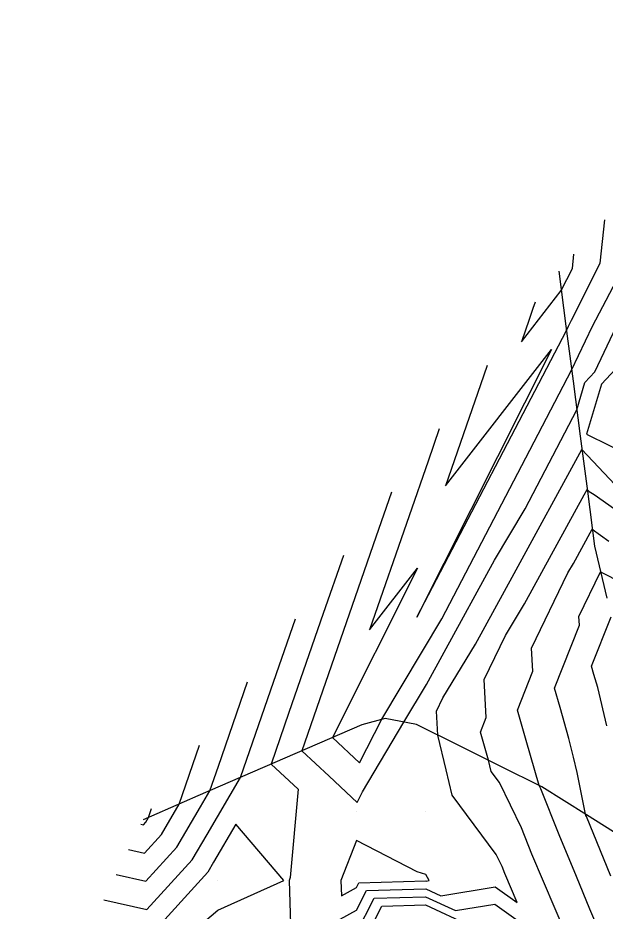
# Model space of a CAD drawing. Extents: x 2188792 to 2191981, y 386090 to 389710.
# Drawn here: x 2189391.3 to 2189476.1, y 387055.7 to 387184.6 of the extents above; entities that cross this region are included whole.
import ezdxf

# ---------------------------------------------------------------- set-up
doc = ezdxf.new("R2010")
doc.units = 0
for name, color, linetype in [('DTM Contours Major', 7, 'Continuous'), ('DTM Contours Minor', 7, 'Continuous'), ('Exist DTM QL2 LIDAR Elevation Point', 7, 'Continuous'), ('PH Exist DTM Breakline', 7, 'Continuous')]:
    doc.layers.add(name, color=color, linetype=linetype)

msp = doc.modelspace()

# ---------------------------------------------------------------- linework, layer by layer
at = {"layer": 'DTM Contours Major'}
for points in [[(2189459.07, 387134.46), (2189458.1, 387131.67), (2189456.46, 387126.93), (2189453.05, 387117.09), (2189468.34, 387136.74), (2189448.91, 387098.14), (2189470.5, 387139.52), (2189470.79, 387140.14), (2189471.23, 387140.97), (2189475.39, 387149.22), (2189476.04, 387155.49)], [(2189476.37, 387050.13), (2189473.89, 387055.99), (2189471.96, 387060.73), (2189469.43, 387066.73), (2189466.81, 387073.35), (2189466.57, 387073.85), (2189464.7, 387080.33), (2189463.43, 387084.72), (2189465.65, 387090.32), (2189465.46, 387093.68), (2189470.7, 387104.51), (2189471.52, 387105.88), (2189474.23, 387110.83), (2189476.64, 387109.12)], [(2189405.53, 387060.98), (2189409.79, 387060.02), (2189414.27, 387064.95), (2189417.67, 387070.76), (2189419.03, 387073.08), (2189420.26, 387076.64), (2189424.47, 387088.78)], [(2189440.64, 387050.13), (2189443.84, 387056.44), (2189450.16, 387056.63), (2189456.58, 387053.64)]]:
    msp.add_lwpolyline(points, dxfattribs=at)
at = {"layer": 'DTM Contours Minor'}
for points in [[(2189445.23, 387116.18), (2189442.97, 387109.66), (2189439.12, 387098.56), (2189432.29, 387078.85), (2189436.24, 387075.17), (2189440.29, 387071.39), (2189441.07, 387072.91), (2189447.02, 387083), (2189450.29, 387088.42), (2189452.85, 387093.09), (2189460.11, 387106.35), (2189464.54, 387113.77), (2189471.99, 387128.05), (2189473.17, 387132.01), (2189474.59, 387133.53), (2189477.72, 387140.14), (2189482.04, 387148.31), (2189483.14, 387150.14), (2189483.75, 387156.6), (2189484.47, 387160.14), (2189488.92, 387168.84), (2189496.53, 387184.62)], [(2189452.15, 387125.32), (2189450.53, 387120.66), (2189447.79, 387112.75), (2189442.1, 387096.31), (2189449, 387105.19), (2189436.72, 387080.77), (2189440.63, 387077.12), (2189443.86, 387083.4), (2189452.51, 387097.88), (2189464.64, 387121.12), (2189471.25, 387133.79), (2189474.26, 387140.14), (2189478.74, 387148.63), (2189479.42, 387149.98), (2189480.21, 387157.69), (2189480.43, 387159.92), (2189480.47, 387160.14), (2189480.74, 387160.66), (2189481.2, 387161.61)], [(2189465.99, 387143.59), (2189465.67, 387142.67), (2189465.13, 387141.11), (2189464, 387137.87), (2189469.75, 387145.26), (2189471.37, 387148.46), (2189471.58, 387150.53)], [(2189478.92, 387135.36), (2189475.55, 387131.75), (2189473.41, 387124.56), (2189486.68, 387118)], [(2189438.31, 387107.05), (2189435.4, 387098.65), (2189430.45, 387084.38), (2189427.87, 387076.93), (2189431.77, 387073.29), (2189430.63, 387060.55), (2189430.47, 387060.13), (2189430.75, 387050.67), (2189440.21, 387055.85), (2189441.64, 387058.67), (2189450.19, 387058.94), (2189452.38, 387057.92), (2189460.2, 387059.22), (2189463.4, 387056.94), (2189461.63, 387061.14), (2189461.23, 387062.15), (2189460.38, 387063.89), (2189454, 387072.43), (2189453.14, 387076.08), (2189451.96, 387081.1), (2189451.77, 387084.58), (2189452.68, 387086.47), (2189457.37, 387094.24), (2189462.96, 387104.45), (2189472.74, 387122.31), (2189479.11, 387115.54)], [(2189470.54, 387052.08), (2189465.53, 387063.93), (2189464.02, 387067.75), (2189460.83, 387074.28), (2189459.64, 387075.87), (2189459.26, 387077.48), (2189458.09, 387081.55), (2189458.92, 387083.64), (2189458.61, 387089.13), (2189461.69, 387095.49), (2189464.45, 387100.06), (2189473.07, 387115.81), (2189473.49, 387116.57), (2189473.76, 387116.28), (2189474.51, 387115.84), (2189481.52, 387110.86)], [(2189476.89, 387060.78), (2189473.39, 387069.38), (2189473.32, 387069.52), (2189473.26, 387069.7), (2189472.04, 387075.7), (2189471.51, 387077.93), (2189470.87, 387080.61), (2189469.58, 387085.11), (2189468.77, 387087.89), (2189472.38, 387096.99), (2189472.31, 387098.24), (2189475.42, 387104.67), (2189478.53, 387103.1)], [(2189403.74, 387057.34), (2189409.96, 387055.94), (2189416.5, 387063.13), (2189418.63, 387066.76), (2189423.45, 387075), (2189427.83, 387087.65), (2189431.39, 387097.91)], [(2189476.31, 387082.46), (2189475.01, 387087.97), (2189474.46, 387089.88), (2189474.11, 387091.07), (2189476.94, 387098.2)], [(2189407.31, 387064.62), (2189409.61, 387064.1), (2189412.04, 387066.76), (2189414.61, 387071.16), (2189417.55, 387079.64)], [(2189409.09, 387068.25), (2189409.44, 387068.18), (2189409.8, 387068.57), (2189410.19, 387069.23), (2189410.63, 387070.5)], [(2189391.32, 387036.8), (2189395.5, 387040.71), (2189400.21, 387045.47), (2189403.73, 387046.61), (2189410.21, 387048.22), (2189412.12, 387048.21), (2189413.46, 387050.13), (2189420.21, 387055.86), (2189429.71, 387060.13), (2189422.8, 387068.25), (2189419.58, 387062.76), (2189418.74, 387061.32), (2189410.13, 387051.87), (2189401.96, 387053.7)], [(2189440.21, 387065.89), (2189437.96, 387060.13), (2189438.03, 387057.94), (2189440.21, 387059.14), (2189440.54, 387059.79), (2189450.21, 387060.09), (2189450.28, 387060.06), (2189450.68, 387060.13), (2189450.21, 387060.99), (2189448.98, 387061.36), (2189440.21, 387065.89)], [(2189440.21, 387052.57), (2189442.74, 387057.56), (2189450.18, 387057.79), (2189454.48, 387055.78), (2189460.16, 387056.73), (2189469.42, 387050.12)]]:
    msp.add_lwpolyline(points, dxfattribs=at)
at = {"layer": 'Exist DTM QL2 LIDAR Elevation Point'}
for p, q in [((2189440.21, 387070.13), (2189440.21, 387070.13)), ((2189450.21, 387070.13), (2189450.21, 387070.13)), ((2189420.21, 387060.13), (2189420.21, 387060.13)), ((2189430.21, 387060.13), (2189430.21, 387060.13)), ((2189440.21, 387060.13), (2189440.21, 387060.13)), ((2189450.21, 387060.13), (2189450.21, 387060.13)), ((2189460.21, 387060.13), (2189460.21, 387060.13))]:
    msp.add_line(p, q, dxfattribs=at)
at = {"layer": 'PH Exist DTM Breakline'}
for points in [[(2189469.39, 387148.08), (2189470.42, 387140.14), (2189471.45, 387132.2), (2189472.49, 387124.26), (2189473.52, 387116.32), (2189474.55, 387108.37), (2189476.31, 387100.89)], [(2189479.87, 387065.53), (2189473.42, 387069.59), (2189466.97, 387073.65), (2189460.93, 387076.65), (2189454.89, 387079.65), (2189448.86, 387082.64), (2189444.34, 387083.53), (2189440.96, 387082.62), (2189433.07, 387079.19), (2189425.18, 387075.76), (2189417.3, 387072.33), (2189409.41, 387068.89)]]:
    msp.add_lwpolyline(points, dxfattribs=at)

doc.saveas('drawing.dxf')
